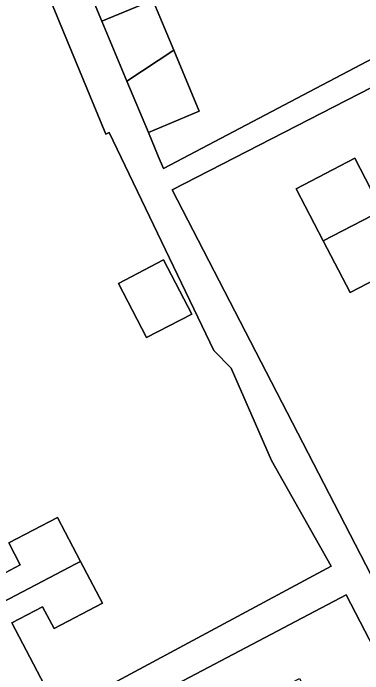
# Model space of a CAD drawing. Extents: x 158352 to 159489, y 383828 to 384603.
# Drawn here: x 159401.94 to 159419.93, y 384365.31 to 384399.28 of the extents above; entities that cross this region are included whole.
import ezdxf

# ---------------------------------------------------------------- set-up
doc = ezdxf.new("R2010")
doc.units = 0
for name, color, linetype in [('IMGEO_Erf', 7, 'Continuous'), ('IMGEO_Pand', 7, 'Continuous'), ('IMGEO_Voetpad_open', 7, 'Continuous')]:
    doc.layers.add(name, color=color, linetype=linetype)

msp = doc.modelspace()

# ---------------------------------------------------------------- linework, layer by layer
at = {"layer": 'IMGEO_Erf'}
for points in [[(159418.001, 384430.417), (159411.861, 384426.479), (159410.448, 384424.987), (159408.479, 384421.782), (159407.524, 384418.251), (159407.398, 384412.188), (159408.093, 384412.173), (159409.735, 384412.138), (159409.708, 384410.874), (159409.668, 384408.953), (159407.646, 384408.996), (159407.329, 384409.003), (159405.824, 384400.923), (159406.202, 384399.615), (159406.511, 384398.875), (159409.128, 384399.967), (159410.206, 384397.385), (159411.516, 384394.244), (159408.9, 384393.152), (159409.411, 384391.928), (159409.67, 384391.306), (159434.872, 384404.57), (159432.656, 384408.316)], [(159409.686, 384386.6), (159411.138, 384383.814), (159408.809, 384382.6), (159407.357, 384385.386)]]:
    msp.add_lwpolyline(points, close=True, dxfattribs=at)
for points in [[(159400.745, 384370.098), (159402.311, 384370.918), (159401.724, 384372.039), (159404.228, 384373.351), (159405.409, 384371.095), (159406.534, 384368.946), (159404.046, 384367.644), (159403.46, 384368.762), (159401.881, 384367.935), (159404.294, 384363.327), (159418.307, 384370.84), (159415.232, 384376.282), (159413.152, 384381.023), (159412.264, 384381.936), (159406.888, 384393.142), (159406.709, 384393.056), (159403.381, 384401.125)], [(159424.866, 384397.763), (159410.131, 384390.201), (159420.614, 384369.891)], [(159425.211, 384388.002), (159419.285, 384384.913), (159417.899, 384387.571), (159416.503, 384390.249), (159419.519, 384391.821), (159420.915, 384389.143)], [(159423.854, 384360.19), (159419.075, 384369.366), (159405.861, 384362.411), (159406.025, 384362.101), (159405.86, 384362.014), (159406.947, 384359.949), (159410.829, 384361.993), (159416.671, 384365.069), (159418.119, 384362.319), (159419.503, 384359.691), (159413.66, 384356.615), (159409.777, 384354.571), (159411.037, 384352.178), (159412.321, 384349.739), (159416.215, 384351.789), (159417.574, 384349.207), (159419, 384346.5), (159415.164, 384344.481), (159416.382, 384342.167), (159417.593, 384339.868), (159421.433, 384341.89)]]:
    msp.add_lwpolyline(points, dxfattribs=at)
at = {"layer": 'IMGEO_Pand'}
for points in [[(159406.511, 384398.875), (159407.798, 384395.791), (159410.206, 384397.385), (159409.128, 384399.967)], [(159410.206, 384397.385), (159407.798, 384395.791), (159408.9, 384393.152), (159411.516, 384394.244)], [(159429.082, 384390.02), (159430.33, 384387.624), (159437.658, 384391.444), (159435.025, 384396.497), (159424.038, 384390.77), (159423.998, 384390.749), (159420.915, 384389.143), (159417.899, 384387.571), (159419.285, 384384.913), (159425.211, 384388.002)], [(159419.519, 384391.821), (159416.503, 384390.249), (159417.899, 384387.571), (159420.915, 384389.143)], [(159407.357, 384385.386), (159408.809, 384382.6), (159411.138, 384383.814), (159409.686, 384386.6)], [(159405.409, 384371.095), (159404.228, 384373.351), (159401.724, 384372.039), (159402.311, 384370.918), (159400.745, 384370.098), (159398.441, 384374.498), (159398.178, 384374.36), (159391.597, 384370.916), (159394.495, 384365.381), (159405.163, 384370.966)], [(159405.409, 384371.095), (159405.163, 384370.966), (159394.495, 384365.381), (159397.447, 384359.742), (159401.877, 384362.062), (159404.294, 384363.327), (159401.881, 384367.935), (159403.46, 384368.762), (159404.046, 384367.644), (159406.534, 384368.946)]]:
    msp.add_lwpolyline(points, close=True, dxfattribs=at)
at = {"layer": 'IMGEO_Voetpad_open'}
for points in [[(159434.872, 384404.57), (159409.67, 384391.306), (159409.411, 384391.928), (159408.9, 384393.152), (159407.798, 384395.791), (159406.511, 384398.875), (159406.202, 384399.615)], [(159403.381, 384401.125), (159406.709, 384393.056), (159406.888, 384393.142), (159412.264, 384381.936), (159413.152, 384381.023), (159415.232, 384376.282), (159418.307, 384370.84), (159404.294, 384363.327), (159401.877, 384362.062), (159397.447, 384359.742), (159398.167, 384358.36), (159402.592, 384360.69), (159405.861, 384362.411), (159419.075, 384369.366), (159423.854, 384360.19)], [(159420.614, 384369.891), (159410.131, 384390.201), (159424.866, 384397.763)]]:
    msp.add_lwpolyline(points, dxfattribs=at)

doc.saveas('drawing.dxf')
